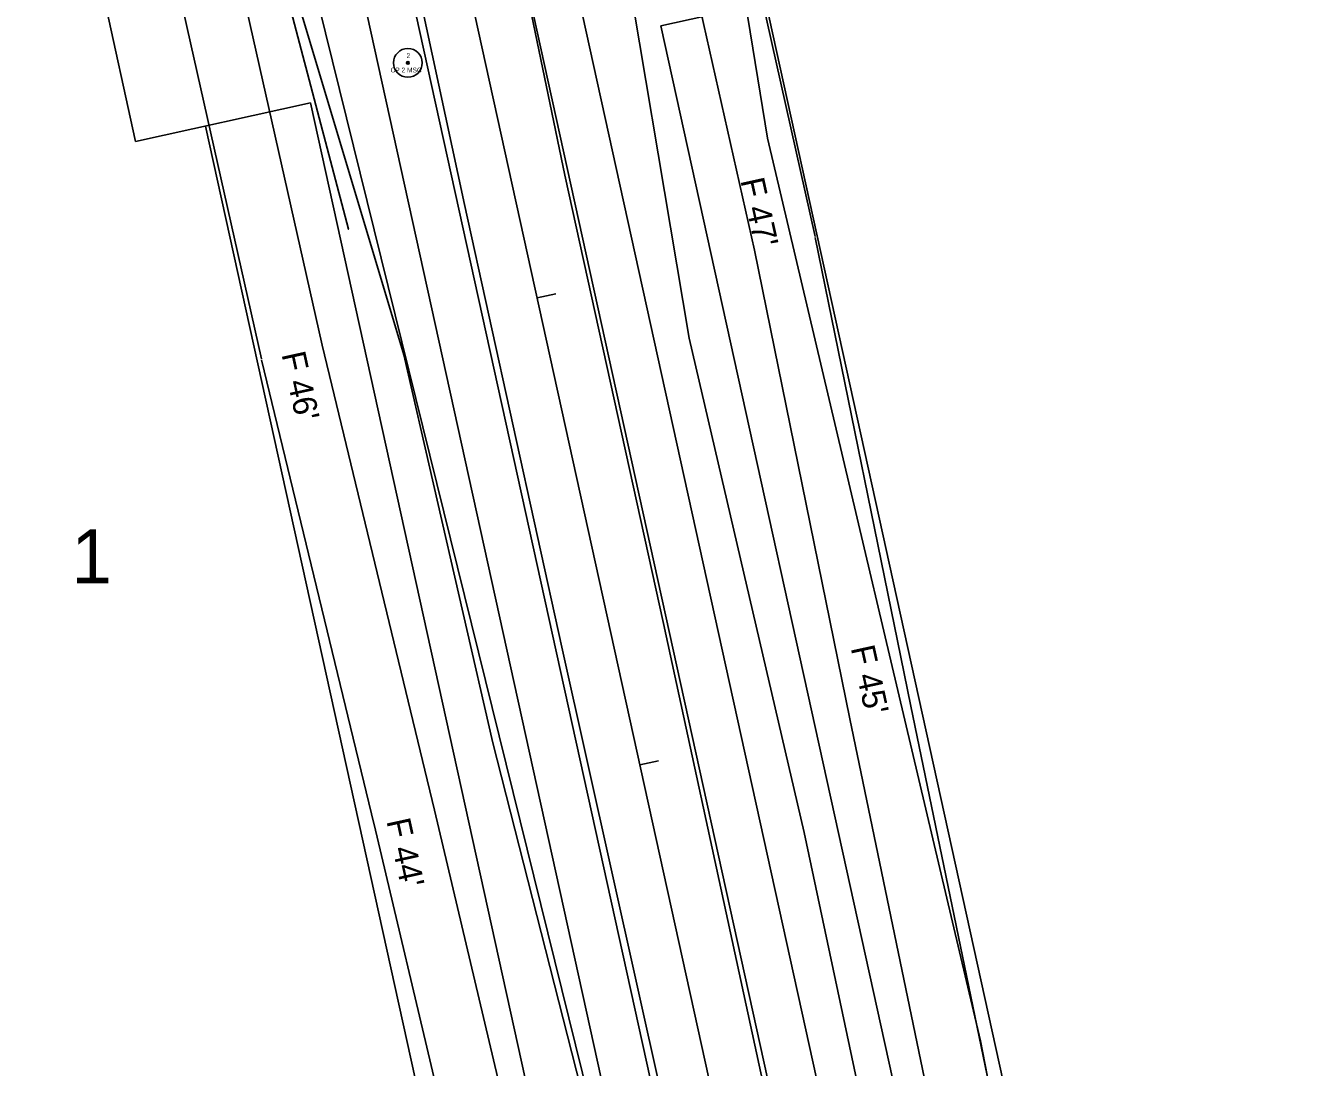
# Model space of a CAD drawing. Extents: x 2519952 to 2531965, y 848341 to 887632.
# Drawn here: x 2525555.4 to 2525824.2, y 850558.6 to 850776.4 of the extents above; entities that cross this region are included whole.
import ezdxf

# ---------------------------------------------------------------- set-up
doc = ezdxf.new("R2010")
doc.units = 0
for name, color, linetype in [('RD_EV_JW', 7, 'Continuous'), ('RD_EX_DV_Prop', 7, 'Continuous'), ('RD_EX_DV_TX_Prop', 7, 'Continuous'), ('RD_EX_H2O', 7, 'Continuous'), ('RD_EX_Road', 7, 'Continuous'), ('RD_EX_RW', 7, 'Continuous'), ('RD_EX_VEG', 7, 'Continuous'), ('RD_HC_Cl', 7, 'Continuous'), ('RD_HC_Data', 7, 'Continuous'), ('RD_HC_Data_Tic', 7, 'Continuous'), ('RD_HC_txCode', 7, 'Continuous'), ('RD_PD_CstnLmt', 7, 'Continuous'), ('RD_PD_DR_ErosCtrl', 7, 'Continuous'), ('RD_PD_Final_TrvlWay', 7, 'Continuous'), ('RD_PD_GR', 7, 'Continuous'), ('RD_PD_RW', 7, 'Continuous'), ('RD_PD_TX_CstnLmt', 7, 'Continuous'), ('RD_SMD_Locator', 7, 'Continuous')]:
    doc.layers.add(name, color=color, linetype=linetype)

msp = doc.modelspace()

# ---------------------------------------------------------------- linework, layer by layer
at = {"layer": 'RD_EV_JW'}
for points in [[(2525775.02, 850342.8), (2525740.57, 850502.29), (2525718.16, 850607.75), (2525694.09, 850711.08), (2525678.58, 850803.56), (2525667.22, 850887.85), (2525647.98, 850897.19)], [(2525657.9, 850262.36), (2525697.58, 850310.39), (2525716.11, 850327.56), (2525712.93, 850375.43), (2525677.89, 850529.14), (2525653.09, 850626.5), (2525634.41, 850707.61), (2525611.07, 850785.48), (2525600.89, 850824.19), (2525590.65, 850861.61)]]:
    msp.add_lwpolyline(points, dxfattribs=at)
at = {"layer": 'RD_EX_DV_Prop'}
for p, q in [((2525513.82, 851045.18), (2525578.33, 850752.2)), ((2525688.2, 850776.39), (2525795.72, 850288.09)), ((2525578.33, 850752.2), (2525614.95, 850760.26)), ((2525614.95, 850760.26), (2525722.48, 850271.96)), ((2525614.95, 850760.26), (2525722.48, 850271.96))]:
    msp.add_line(p, q, dxfattribs=at)
at = {"layer": 'RD_EX_H2O'}
msp.add_lwpolyline([(2525622.89, 850733.84), (2525593.83, 850844.27), (2525586.42, 850855.44), (2525600.63, 850887.26), (2525647.72, 850898.42), (2525657.98, 850898.71)], dxfattribs=at)
at = {"layer": 'RD_EX_Road'}
for p, q in [((2525668.13, 850745.17), (2525647.73, 850843.63)), ((2525647.15, 850739.02), (2525625.62, 850838.62)), ((2525688.72, 850651.43), (2525668.13, 850745.17)), ((2525667.49, 850646.5), (2525647.15, 850739.02)), ((2525709.66, 850554.9), (2525688.72, 850651.43)), ((2525689.26, 850548.88), (2525667.49, 850646.5))]:
    msp.add_line(p, q, dxfattribs=at)
at = {"layer": 'RD_EX_RW'}
for p, q in [((2525513.82, 851045.18), (2525578.33, 850752.2)), ((2525688.2, 850776.39), (2525724.82, 850784.46)), ((2525688.2, 850776.39), (2525795.72, 850288.09)), ((2525578.33, 850752.2), (2525614.95, 850760.26)), ((2525614.95, 850760.26), (2525722.48, 850271.96))]:
    msp.add_line(p, q, dxfattribs=at)
at = {"layer": 'RD_EX_VEG'}
for points in [[(2525630.39, 850210.94), (2525722.4, 850291.69), (2525674.73, 850545.53), (2525602.1, 850839.6), (2525599.21, 850869.34)], [(2525828.9, 850368.68), (2525796.32, 850351.78), (2525755.08, 850564.16), (2525710.49, 850752.88), (2525692.51, 850863.27)]]:
    msp.add_lwpolyline(points, dxfattribs=at)
at = {"layer": 'RD_HC_Cl'}
msp.add_line((2525471.32, 851586.92), (2526027.91, 849059.27), dxfattribs=at)
at = {"layer": 'RD_HC_Data'}
for radius in [3, 0.282]:
    msp.add_circle((2525635.29, 850768.63), radius, dxfattribs=at)
at = {"layer": 'RD_HC_Data_Tic'}
for p, q in [((2525662.33, 850719.5), (2525666.24, 850720.36)), ((2525683.83, 850621.84), (2525687.74, 850622.7))]:
    msp.add_line(p, q, dxfattribs=at)
at = {"layer": 'RD_PD_CstnLmt'}
for p, q in [((2525685.91, 850827.08), (2525707.76, 850729.5)), ((2525595.48, 850807.17), (2525617.33, 850709.59)), ((2525707.76, 850729.5), (2525727.76, 850631.51)), ((2525617.33, 850709.59), (2525640.86, 850612.37)), ((2525727.76, 850631.51), (2525748.02, 850533.57)), ((2525640.86, 850612.37), (2525663.94, 850515.06))]:
    msp.add_line(p, q, dxfattribs=at)
at = {"layer": 'RD_PD_DR_ErosCtrl'}
for p, q in [((2525698.59, 850829.93), (2525720.45, 850732.34)), ((2525582.8, 850804.33), (2525604.64, 850706.75)), ((2525720.5, 850732.1), (2525740.5, 850634.11)), ((2525604.69, 850706.53), (2525628.22, 850609.31)), ((2525740.49, 850634.14), (2525760.75, 850536.21)), ((2525628.21, 850609.37), (2525651.29, 850512.06))]:
    msp.add_line(p, q, dxfattribs=at)
at = {"layer": 'RD_PD_Final_TrvlWay'}
for p, q in [((2525571.9, 851185.96), (2525846.09, 849940.79)), ((2525548.46, 851180.8), (2525822.65, 849935.63))]:
    msp.add_line(p, q, dxfattribs=at)
at = {"layer": 'RD_PD_GR'}
for p, q in [((2525662.04, 850823.11), (2525820.64, 850102.87)), ((2525726.6, 850325.35), (2525619.07, 850813.65))]:
    msp.add_line(p, q, dxfattribs=at)
at = {"layer": 'RD_PD_RW'}
for p, q in [((2525710.17, 850781.23), (2525817.7, 850292.93)), ((2525592.98, 850755.42), (2525727.39, 850145.05))]:
    msp.add_line(p, q, dxfattribs=at)
at = {"layer": 'RD_SMD_Locator'}
for centre in [(2525635.29, 850768.63), (2525710.49, 850752.88), (2525668.13, 850745.17), (2525647.15, 850739.02), (2525622.89, 850733.84), (2525694.09, 850711.08), (2525634.41, 850707.61), (2525688.72, 850651.43), (2525667.49, 850646.5), (2525653.09, 850626.5), (2525718.16, 850607.75), (2525755.08, 850564.16)]:
    msp.add_circle(centre, 0.001, dxfattribs=at)

# ---------------------------------------------------------------- texts
at = {"layer": 'RD_EX_DV_TX_Prop'}
msp.add_text('1', height=11.32, dxfattribs=at).set_placement((2525564.93, 850659.8))
at = {"layer": 'RD_HC_txCode'}
for s, p in [('2', (2525635.01, 850769.63)), ('CP 2 MSC', (2525631.66, 850766.63))]:
    msp.add_text(s, height=1, dxfattribs=at).set_placement(p)
at = {"layer": 'RD_PD_CstnLmt'}
for s, p in [("F 46'", (2525608.84, 850707.72)), ("F 44'", (2525630.78, 850610.15))]:
    msp.add_text(s, height=5, rotation=282.4185, dxfattribs=at).set_placement(p)
at = {"layer": 'RD_PD_TX_CstnLmt'}
for s, p in [("F 47'", (2525704.81, 850744.06)), ("F 45'", (2525727.9, 850646.32))]:
    msp.add_text(s, height=5, rotation=282.4185, dxfattribs=at).set_placement(p)

doc.saveas('drawing.dxf')
